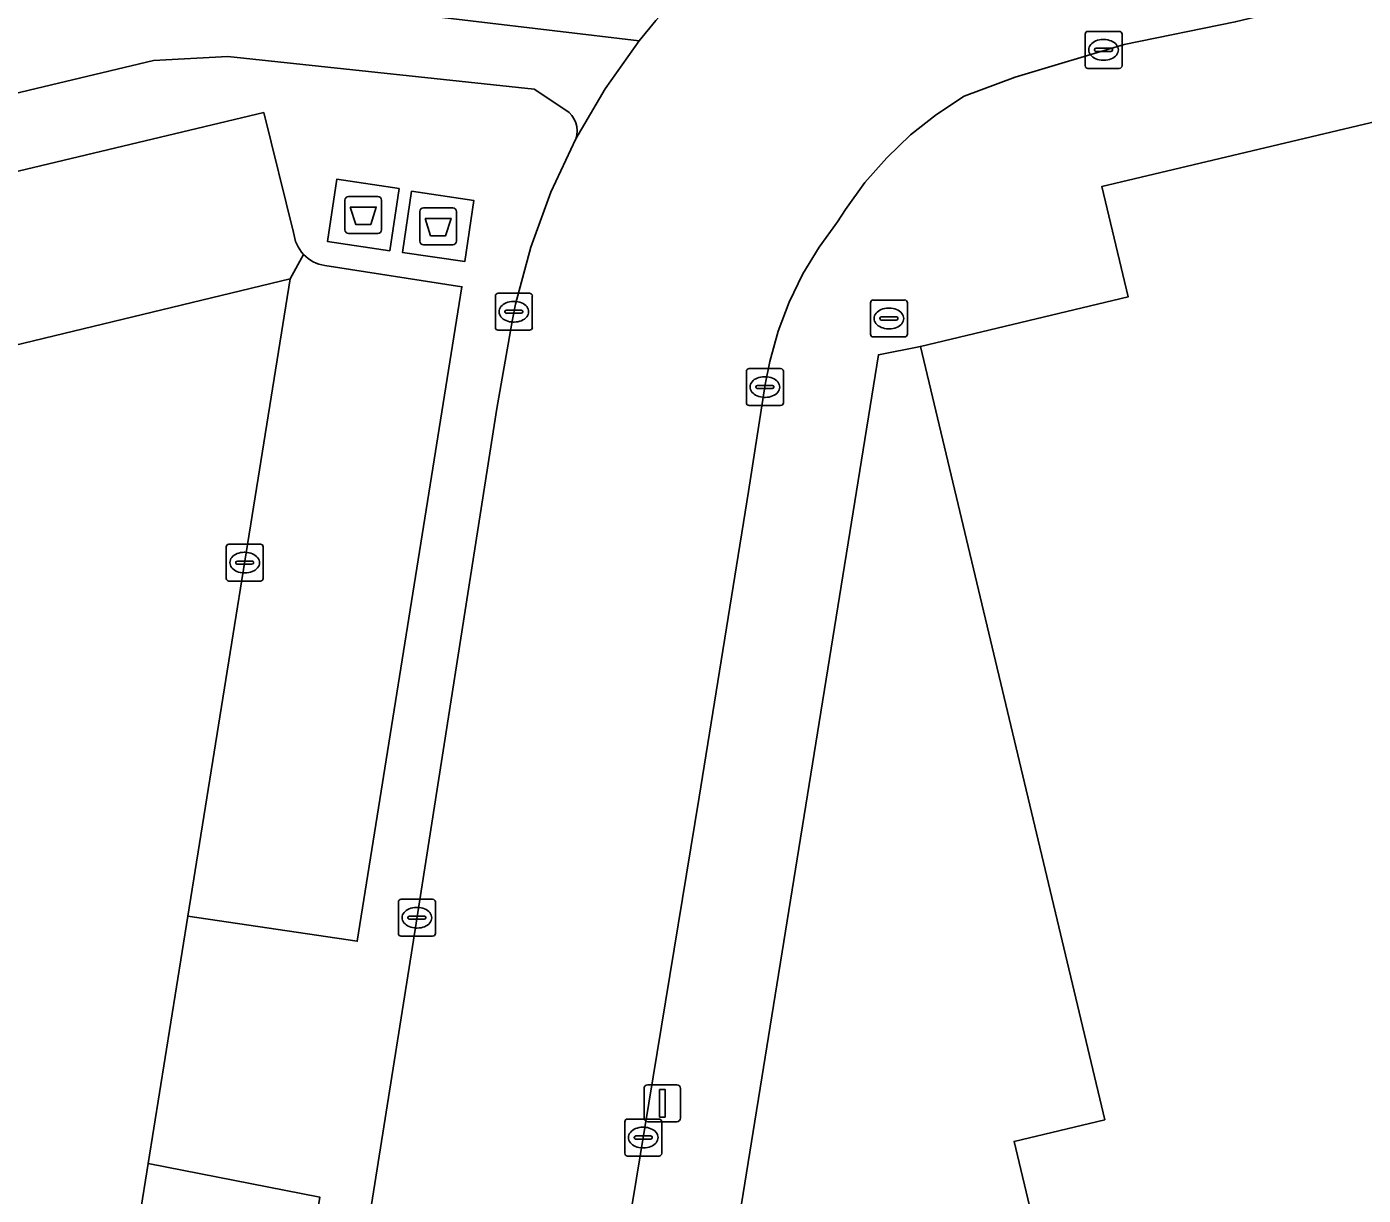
# Model space of a CAD drawing. Extents: x 158031 to 159244, y 380104 to 381214.
# Drawn here: x 158596.77 to 158632.96, y 381108.51 to 381140.15 of the extents above; entities that cross this region are included whole.
import ezdxf

# ---------------------------------------------------------------- set-up
doc = ezdxf.new("R2010")
doc.units = 0
for name, color, linetype in [('IMGEO_Afval_apart_plaats', 7, 'Continuous'), ('IMGEO_Erf', 7, 'Continuous'), ('IMGEO_Fietspad_open', 7, 'Continuous'), ('IMGEO_Kolk', 7, 'Continuous'), ('IMGEO_Lichtmast', 7, 'Continuous'), ('IMGEO_Pand', 7, 'Continuous'), ('IMGEO_Parkeervlak_open', 7, 'Continuous'), ('IMGEO_Rijbaan_lokaal_open', 7, 'Continuous'), ('IMGEO_Rioolput', 7, 'Continuous'), ('IMGEO_Verkeerseiland_open', 7, 'Continuous'), ('IMGEO_Voetpad_gesloten', 7, 'Continuous'), ('IMGEO_Voetpad_open', 7, 'Continuous')]:
    doc.layers.add(name, color=color, linetype=linetype)

msp = doc.modelspace()

# ---------------------------------------------------------------- linework, layer by layer
at = {"layer": 'IMGEO_Afval_apart_plaats'}
for p, q in [((158605.384, 381134.653), (158605.384, 381135.453)), ((158605.384, 381135.453), (158605.384, 381134.653)), ((158605.484, 381135.553), (158606.274, 381135.553)), ((158606.274, 381135.553), (158605.484, 381135.553)), ((158606.374, 381135.453), (158606.374, 381134.653)), ((158606.374, 381134.653), (158606.374, 381135.453)), ((158607.411, 381134.346), (158607.411, 381135.146)), ((158607.411, 381135.146), (158607.411, 381134.346)), ((158607.511, 381135.246), (158608.301, 381135.246)), ((158608.301, 381135.246), (158607.511, 381135.246)), ((158608.401, 381135.146), (158608.401, 381134.346)), ((158608.401, 381134.346), (158608.401, 381135.146)), ((158606.274, 381134.553), (158605.484, 381134.553)), ((158605.484, 381134.553), (158606.274, 381134.553)), ((158608.301, 381134.246), (158607.511, 381134.246)), ((158607.511, 381134.246), (158608.301, 381134.246))]:
    msp.add_line(p, q, dxfattribs=at)
for points in [[(158605.527, 381135.267), (158606.231, 381135.267), (158606.082, 381134.797), (158605.676, 381134.797), (158605.527, 381135.267)], [(158607.554, 381134.96), (158608.258, 381134.96), (158608.109, 381134.49), (158607.703, 381134.49), (158607.554, 381134.96)]]:
    msp.add_lwpolyline(points, dxfattribs=at)
for centre, start, end in [((158605.484, 381135.453), 90, 180), ((158605.484, 381135.453), 90, 180), ((158606.274, 381135.453), 0, 90), ((158606.274, 381135.453), 360, 90), ((158607.511, 381135.146), 90, 180), ((158607.511, 381135.146), 90, 180), ((158608.301, 381135.146), 0, 90), ((158608.301, 381135.146), 360, 90), ((158605.484, 381134.653), 180, 270), ((158605.484, 381134.653), 180, 270), ((158606.274, 381134.653), 270, 0), ((158606.274, 381134.653), 270, 0), ((158607.511, 381134.346), 180, 270), ((158607.511, 381134.346), 180, 270), ((158608.301, 381134.346), 270, 0), ((158608.301, 381134.346), 270, 0)]:
    msp.add_arc(centre, 0.1, start, end, dxfattribs=at)
at = {"layer": 'IMGEO_Erf'}
msp.add_lwpolyline([(158620.964, 381131.495), (158619.827, 381131.27), (158613.874, 381094.357), (158614.27, 381092.363), (158614.343, 381091.995), (158614.589, 381091.147), (158623.84, 381093.332), (158624.024, 381092.561), (158627.456, 381093.379), (158623.501, 381109.971), (158625.955, 381110.556)], close=True, dxfattribs=at)
at = {"layer": 'IMGEO_Fietspad_open'}
for points in [[(158611.638, 381137.115), (158612.429, 381138.471), (158613.35, 381139.769), (158606.497, 381140.584)], [(158600.202, 381139.236), (158602.211, 381139.343), (158610.509, 381138.46), (158611.362, 381137.896)], [(158566.987, 381131.316), (158600.202, 381139.236)]]:
    msp.add_lwpolyline(points, dxfattribs=at)
msp.add_arc((158610.984, 381137.323), 0.686, 342.3562, 56.5699, dxfattribs=at)
at = {"layer": 'IMGEO_Kolk'}
for p, q in [((158625.498, 381140.024), (158626.35, 381140.024)), ((158625.423, 381139.098), (158625.423, 381139.95)), ((158625.911, 381139.804), (158625.936, 381139.804)), ((158626.424, 381139.95), (158626.424, 381139.098)), ((158625.682, 381139.518), (158625.682, 381139.53)), ((158626.12, 381139.481), (158625.722, 381139.481)), ((158625.725, 381139.567), (158626.123, 381139.567)), ((158626.166, 381139.53), (158626.166, 381139.518)), ((158626.35, 381139.024), (158625.498, 381139.024)), ((158625.934, 381139.244), (158625.909, 381139.244)), ((158609.456, 381132.008), (158609.456, 381132.86)), ((158609.531, 381132.934), (158610.383, 381132.934)), ((158610.457, 381132.86), (158610.457, 381132.008)), ((158609.715, 381132.428), (158609.715, 381132.44)), ((158609.758, 381132.477), (158610.156, 381132.477)), ((158609.944, 381132.714), (158609.969, 381132.714)), ((158610.199, 381132.44), (158610.199, 381132.428)), ((158610.153, 381132.391), (158609.755, 381132.391)), ((158609.967, 381132.154), (158609.942, 381132.154)), ((158610.383, 381131.934), (158609.531, 381131.934)), ((158616.253, 381129.97), (158616.253, 381130.822)), ((158616.328, 381130.896), (158617.18, 381130.896)), ((158616.741, 381130.676), (158616.766, 381130.676)), ((158617.254, 381130.822), (158617.254, 381129.97)), ((158616.512, 381130.39), (158616.512, 381130.402)), ((158616.95, 381130.353), (158616.552, 381130.353)), ((158616.555, 381130.439), (158616.953, 381130.439)), ((158616.996, 381130.402), (158616.996, 381130.39)), ((158617.18, 381129.896), (158616.328, 381129.896)), ((158616.764, 381130.116), (158616.739, 381130.116)), ((158602.169, 381125.215), (158602.169, 381126.067)), ((158602.244, 381126.141), (158603.096, 381126.141)), ((158602.657, 381125.921), (158602.682, 381125.921)), ((158603.17, 381126.067), (158603.17, 381125.215)), ((158602.428, 381125.635), (158602.428, 381125.647)), ((158602.866, 381125.598), (158602.468, 381125.598)), ((158602.471, 381125.684), (158602.869, 381125.684)), ((158602.912, 381125.647), (158602.912, 381125.635)), ((158602.68, 381125.361), (158602.655, 381125.361)), ((158603.096, 381125.141), (158602.244, 381125.141)), ((158606.906, 381116.527), (158607.758, 381116.527)), ((158606.831, 381115.601), (158606.831, 381116.453)), ((158607.319, 381116.307), (158607.344, 381116.307)), ((158607.832, 381116.453), (158607.832, 381115.601)), ((158607.09, 381116.021), (158607.09, 381116.033)), ((158607.528, 381115.984), (158607.13, 381115.984)), ((158607.133, 381116.07), (158607.531, 381116.07)), ((158607.574, 381116.033), (158607.574, 381116.021)), ((158607.758, 381115.527), (158606.906, 381115.527)), ((158607.342, 381115.747), (158607.317, 381115.747)), ((158612.96, 381109.648), (158612.96, 381110.5)), ((158613.035, 381110.574), (158613.887, 381110.574)), ((158613.448, 381110.354), (158613.473, 381110.354)), ((158613.961, 381110.5), (158613.961, 381109.648)), ((158613.219, 381110.068), (158613.219, 381110.08)), ((158613.657, 381110.031), (158613.259, 381110.031)), ((158613.262, 381110.117), (158613.66, 381110.117)), ((158613.703, 381110.08), (158613.703, 381110.068)), ((158613.471, 381109.794), (158613.446, 381109.794)), ((158613.887, 381109.574), (158613.035, 381109.574))]:
    msp.add_line(p, q, dxfattribs=at)
for points in [[(158625.498, 381140.024), (158626.35, 381140.024)], [(158625.423, 381139.098), (158625.423, 381139.95)], [(158626.424, 381139.95), (158626.424, 381139.098)], [(158626.35, 381139.024), (158625.498, 381139.024)], [(158609.456, 381132.008), (158609.456, 381132.86)], [(158609.531, 381132.934), (158610.383, 381132.934)], [(158610.457, 381132.86), (158610.457, 381132.008)], [(158610.383, 381131.934), (158609.531, 381131.934)], [(158616.253, 381129.97), (158616.253, 381130.822)], [(158616.328, 381130.896), (158617.18, 381130.896)], [(158617.254, 381130.822), (158617.254, 381129.97)], [(158617.18, 381129.896), (158616.328, 381129.896)], [(158602.169, 381125.215), (158602.169, 381126.067)], [(158602.244, 381126.141), (158603.096, 381126.141)], [(158603.17, 381126.067), (158603.17, 381125.215)], [(158603.096, 381125.141), (158602.244, 381125.141)], [(158606.906, 381116.527), (158607.758, 381116.527)], [(158606.831, 381115.601), (158606.831, 381116.453)], [(158607.832, 381116.453), (158607.832, 381115.601)], [(158607.758, 381115.527), (158606.906, 381115.527)], [(158612.96, 381109.648), (158612.96, 381110.5)], [(158613.035, 381110.574), (158613.887, 381110.574)], [(158613.961, 381110.5), (158613.961, 381109.648)], [(158613.887, 381109.574), (158613.035, 381109.574)]]:
    msp.add_lwpolyline(points, dxfattribs=at)
for centre, radius, start, end in [((158625.5, 381139.948), 0.0765, 91.552, 178.448), ((158625.5, 381139.948), 0.0765, 91.552, 178.448), ((158626.348, 381139.948), 0.0765, 1.552, 88.448), ((158626.348, 381139.948), 0.0765, 1.552, 88.448), ((158625.722, 381139.527), 0.0403, 85.8775, 175.7526), ((158625.719, 381139.517), 0.0366, 178.938, 274.7102), ((158626.123, 381139.524), 0.043, 264.8664, 352.4533), ((158626.127, 381139.529), 0.0386, 1.7309, 96.639), ((158625.5, 381139.1), 0.0765, 181.552, 268.448), ((158625.5, 381139.1), 0.0765, 181.552, 268.448), ((158626.348, 381139.1), 0.0765, 271.552, 358.448), ((158626.348, 381139.1), 0.0765, 271.552, 358.448), ((158609.533, 381132.858), 0.0765, 91.552, 178.448), ((158609.533, 381132.858), 0.0765, 91.552, 178.448), ((158610.381, 381132.858), 0.0765, 1.552, 88.448), ((158610.381, 381132.858), 0.0765, 1.552, 88.448), ((158609.755, 381132.437), 0.0403, 85.8775, 175.7526), ((158609.752, 381132.427), 0.0366, 178.938, 274.7102), ((158610.156, 381132.434), 0.043, 264.8664, 352.4533), ((158610.16, 381132.439), 0.0386, 1.7309, 96.639), ((158609.533, 381132.01), 0.0765, 181.552, 268.448), ((158609.533, 381132.01), 0.0765, 181.552, 268.448), ((158610.381, 381132.01), 0.0765, 271.552, 358.448), ((158610.381, 381132.01), 0.0765, 271.552, 358.448), ((158616.33, 381130.82), 0.0765, 91.552, 178.448), ((158616.33, 381130.82), 0.0765, 91.552, 178.448), ((158617.178, 381130.82), 0.0765, 1.552, 88.448), ((158617.178, 381130.82), 0.0765, 1.552, 88.448), ((158616.552, 381130.399), 0.0403, 85.8775, 175.7526), ((158616.549, 381130.389), 0.0366, 178.938, 274.7102), ((158616.953, 381130.396), 0.043, 264.8664, 352.4533), ((158616.957, 381130.401), 0.0386, 1.7309, 96.639), ((158616.33, 381129.972), 0.0765, 181.552, 268.448), ((158616.33, 381129.972), 0.0765, 181.552, 268.448), ((158617.178, 381129.972), 0.0765, 271.552, 358.448), ((158617.178, 381129.972), 0.0765, 271.552, 358.448), ((158602.246, 381126.065), 0.0765, 91.552, 178.448), ((158602.246, 381126.065), 0.0765, 91.552, 178.448), ((158603.094, 381126.065), 0.0765, 1.552, 88.448), ((158603.094, 381126.065), 0.0765, 1.552, 88.448), ((158602.468, 381125.644), 0.0403, 85.8775, 175.7526), ((158602.465, 381125.634), 0.0366, 178.938, 274.7102), ((158602.869, 381125.641), 0.043, 264.8664, 352.4533), ((158602.873, 381125.646), 0.0386, 1.7309, 96.639), ((158602.246, 381125.217), 0.0765, 181.552, 268.448), ((158602.246, 381125.217), 0.0765, 181.552, 268.448), ((158603.094, 381125.217), 0.0765, 271.552, 358.448), ((158603.094, 381125.217), 0.0765, 271.552, 358.448), ((158606.908, 381116.451), 0.0765, 91.552, 178.448), ((158606.908, 381116.451), 0.0765, 91.552, 178.448), ((158607.756, 381116.451), 0.0765, 1.552, 88.448), ((158607.756, 381116.451), 0.0765, 1.552, 88.448), ((158607.13, 381116.03), 0.0403, 85.8775, 175.7526), ((158607.127, 381116.02), 0.0366, 178.938, 274.7102), ((158607.531, 381116.027), 0.043, 264.8664, 352.4533), ((158607.535, 381116.032), 0.0386, 1.7309, 96.639), ((158606.908, 381115.603), 0.0765, 181.552, 268.448), ((158606.908, 381115.603), 0.0765, 181.552, 268.448), ((158607.756, 381115.603), 0.0765, 271.552, 358.448), ((158607.756, 381115.603), 0.0765, 271.552, 358.448), ((158613.037, 381110.498), 0.0765, 91.552, 178.448), ((158613.037, 381110.498), 0.0765, 91.552, 178.448), ((158613.885, 381110.498), 0.0765, 1.552, 88.448), ((158613.885, 381110.498), 0.0765, 1.552, 88.448), ((158613.259, 381110.077), 0.0403, 85.8775, 175.7526), ((158613.256, 381110.067), 0.0366, 178.938, 274.7102), ((158613.66, 381110.074), 0.043, 264.8664, 352.4533), ((158613.664, 381110.079), 0.0386, 1.7309, 96.639), ((158613.037, 381109.65), 0.0765, 181.552, 268.448), ((158613.037, 381109.65), 0.0765, 181.552, 268.448), ((158613.885, 381109.65), 0.0765, 271.552, 358.448), ((158613.885, 381109.65), 0.0765, 271.552, 358.448)]:
    msp.add_arc(centre, radius, start, end, dxfattribs=at)
for centre, major_axis, ratio, start_param, end_param in [((158625.91, 381139.524), (-0.387, 0.002), 0.722429, 4.712389, 7.853982), ((158625.935, 381139.524), (-0.39, 0.002), 0.717154, 1.570796, 4.712389), ((158609.943, 381132.434), (-0.387, 0.002), 0.722429, 4.712389, 7.853982), ((158609.968, 381132.434), (-0.39, 0.002), 0.717154, 1.570796, 4.712389), ((158616.74, 381130.396), (-0.387, 0.002), 0.722429, 4.712389, 7.853982), ((158616.765, 381130.396), (-0.39, 0.002), 0.717154, 1.570796, 4.712389), ((158602.656, 381125.641), (-0.387, 0.002), 0.722429, 4.712389, 7.853982), ((158602.681, 381125.641), (-0.39, 0.002), 0.717154, 1.570796, 4.712389), ((158607.318, 381116.027), (-0.387, 0.002), 0.722429, 4.712389, 7.853982), ((158607.343, 381116.027), (-0.39, 0.002), 0.717154, 1.570796, 4.712389), ((158613.447, 381110.074), (-0.387, 0.002), 0.722429, 4.712389, 7.853982), ((158613.472, 381110.074), (-0.39, 0.002), 0.717154, 1.570796, 4.712389)]:
    msp.add_ellipse(centre, major_axis=major_axis, ratio=ratio, start_param=start_param, end_param=end_param, dxfattribs=at)
at = {"layer": 'IMGEO_Lichtmast'}
for p, q in [((158613.581, 381111.504), (158614.371, 381111.504)), ((158614.371, 381111.504), (158613.581, 381111.504)), ((158613.481, 381110.604), (158613.481, 381111.404)), ((158613.481, 381111.404), (158613.481, 381110.604)), ((158614.471, 381111.404), (158614.471, 381110.604)), ((158614.471, 381110.604), (158614.471, 381111.404)), ((158614.371, 381110.504), (158613.581, 381110.504)), ((158613.581, 381110.504), (158614.371, 381110.504))]:
    msp.add_line(p, q, dxfattribs=at)
msp.add_lwpolyline([(158613.901, 381111.379), (158614.051, 381111.379), (158614.051, 381110.629), (158613.901, 381110.629), (158613.901, 381111.379)], dxfattribs=at)
for centre, start, end in [((158613.581, 381111.404), 90, 180), ((158613.581, 381111.404), 90, 180), ((158614.371, 381111.404), 0, 90), ((158614.371, 381111.404), 360, 90), ((158613.581, 381110.604), 180, 270), ((158613.581, 381110.604), 180, 270), ((158614.371, 381110.604), 270, 0), ((158614.371, 381110.604), 270, 0)]:
    msp.add_arc(centre, 0.1, start, end, dxfattribs=at)
at = {"layer": 'IMGEO_Pand'}
msp.add_lwpolyline([(158633.67, 381137.679), (158625.876, 381135.822), (158626.588, 381132.836), (158620.964, 381131.495), (158625.955, 381110.556), (158623.501, 381109.971), (158627.456, 381093.379), (158624.024, 381092.561), (158623.84, 381093.332), (158614.589, 381091.147), (158616.768, 381081.985), (158617.22, 381080.087), (158618.407, 381075.095)], dxfattribs=at)
at = {"layer": 'IMGEO_Parkeervlak_open'}
for points in [[(158603.184, 381137.826), (158569.049, 381129.679), (158569.62, 381125.532), (158569.477, 381125.013), (158603.9, 381133.324), (158604.262, 381133.987)], [(158603.994, 381134.582), (158603.184, 381137.826)], [(158604.262, 381133.987), (158603.9, 381133.324), (158601.134, 381116.072), (158605.718, 381115.388), (158608.549, 381133.112)], [(158608.549, 381133.112), (158604.84, 381133.686)], [(158604.7, 381108.465), (158600.059, 381109.371), (158597.35, 381092.479)]]:
    msp.add_lwpolyline(points, dxfattribs=at)
for centre, radius, start, end in [((158604.988, 381134.672), 0.998, 185.1699, 223.3256), ((158604.988, 381134.675), 1, 223.4786, 261.5039)]:
    msp.add_arc(centre, radius, start, end, dxfattribs=at)
at = {"layer": 'IMGEO_Rijbaan_lokaal_open'}
for points in [[(158619.058, 381144.551), (158618.261, 381144.121), (158616.93, 381143.239), (158615.683, 381142.241), (158614.529, 381141.137), (158613.799, 381140.323), (158613.35, 381139.769), (158612.429, 381138.471), (158611.638, 381137.115), (158610.96, 381135.674), (158610.413, 381134.179), (158610.002, 381132.64), (158609.916, 381132.226), (158609.497, 381129.811), (158607.211, 381115.249), (158606.064, 381108.035)], [(158612.367, 381103.433), (158614.975, 381119.293), (158616.312, 381127.564), (158616.762, 381130.461), (158616.886, 381131.088), (158617.115, 381131.904), (158617.415, 381132.696), (158617.785, 381133.457), (158618.222, 381134.183), (158618.722, 381134.867), (158618.936, 381135.206), (158619.463, 381135.929), (158620.052, 381136.603), (158620.699, 381137.221), (158621.398, 381137.779), (158622.145, 381138.272), (158623.534, 381138.789), (158626.478, 381139.669), (158629.489, 381140.282), (158634.228, 381141.419)], [(158600.059, 381109.371), (158601.134, 381116.072), (158603.9, 381133.324), (158569.477, 381125.013)], [(158568.851, 381116.656), (158569.095, 381115.699), (158569.374, 381113.946), (158572.139, 381101.894), (158575.68, 381087.24), (158596.978, 381092.138), (158597.35, 381092.479), (158600.059, 381109.371)]]:
    msp.add_lwpolyline(points, dxfattribs=at)
at = {"layer": 'IMGEO_Rioolput'}
for p, q in [((158619.611, 381131.826), (158619.611, 381132.678)), ((158619.686, 381132.752), (158620.538, 381132.752)), ((158620.099, 381132.532), (158620.124, 381132.532)), ((158620.612, 381132.678), (158620.612, 381131.826)), ((158619.87, 381132.246), (158619.87, 381132.258)), ((158620.308, 381132.209), (158619.91, 381132.209)), ((158619.913, 381132.295), (158620.311, 381132.295)), ((158620.354, 381132.258), (158620.354, 381132.246)), ((158620.538, 381131.752), (158619.686, 381131.752)), ((158620.122, 381131.972), (158620.097, 381131.972))]:
    msp.add_line(p, q, dxfattribs=at)
for points in [[(158619.611, 381131.826), (158619.611, 381132.678)], [(158619.686, 381132.752), (158620.538, 381132.752)], [(158620.612, 381132.678), (158620.612, 381131.826)], [(158620.538, 381131.752), (158619.686, 381131.752)]]:
    msp.add_lwpolyline(points, dxfattribs=at)
for centre, radius, start, end in [((158619.688, 381132.676), 0.0765, 91.552, 178.448), ((158619.688, 381132.676), 0.0765, 91.552, 178.448), ((158620.536, 381132.676), 0.0765, 1.552, 88.448), ((158620.536, 381132.676), 0.0765, 1.552, 88.448), ((158619.91, 381132.255), 0.0403, 85.8775, 175.7526), ((158619.907, 381132.245), 0.0366, 178.938, 274.7102), ((158620.311, 381132.252), 0.043, 264.8664, 352.4533), ((158620.315, 381132.257), 0.0386, 1.7309, 96.639), ((158619.688, 381131.828), 0.0765, 181.552, 268.448), ((158619.688, 381131.828), 0.0765, 181.552, 268.448), ((158620.536, 381131.828), 0.0765, 271.552, 358.448), ((158620.536, 381131.828), 0.0765, 271.552, 358.448)]:
    msp.add_arc(centre, radius, start, end, dxfattribs=at)
for centre, major_axis, ratio, start_param, end_param in [((158620.098, 381132.252), (-0.387, 0.002), 0.722429, 4.712389, 7.853982), ((158620.123, 381132.252), (-0.39, 0.002), 0.717154, 1.570796, 4.712389)]:
    msp.add_ellipse(centre, major_axis=major_axis, ratio=ratio, start_param=start_param, end_param=end_param, dxfattribs=at)
at = {"layer": 'IMGEO_Verkeerseiland_open'}
msp.add_lwpolyline([(158606.497, 381140.584), (158613.35, 381139.769), (158613.799, 381140.323)], dxfattribs=at)
at = {"layer": 'IMGEO_Voetpad_gesloten'}
for points in [[(158606.849, 381135.767), (158605.163, 381136.021), (158604.91, 381134.339), (158606.596, 381134.085)], [(158608.87, 381135.45), (158607.186, 381135.698), (158606.942, 381134.042), (158608.626, 381133.794)]]:
    msp.add_lwpolyline(points, close=True, dxfattribs=at)
at = {"layer": 'IMGEO_Voetpad_open'}
for points in [[(158634.228, 381141.419), (158629.489, 381140.282), (158626.478, 381139.669), (158623.534, 381138.789), (158622.145, 381138.272), (158621.398, 381137.779), (158620.699, 381137.221), (158620.052, 381136.603), (158619.463, 381135.929), (158618.936, 381135.206), (158618.722, 381134.867), (158618.222, 381134.183), (158617.785, 381133.457), (158617.415, 381132.696), (158617.115, 381131.904), (158616.886, 381131.088), (158616.762, 381130.461), (158616.312, 381127.564), (158614.975, 381119.293), (158612.367, 381103.433)], [(158611.362, 381137.896), (158610.509, 381138.46), (158602.211, 381139.343), (158600.202, 381139.236), (158566.987, 381131.316)], [(158569.477, 381125.013), (158569.62, 381125.532), (158569.049, 381129.679), (158603.184, 381137.826), (158603.994, 381134.582)], [(158613.874, 381094.357), (158619.827, 381131.27), (158620.964, 381131.495), (158626.588, 381132.836), (158625.876, 381135.822), (158633.67, 381137.679)], [(158601.49, 381087.822), (158601.852, 381088.256), (158602.256, 381088.793), (158602.611, 381089.364), (158602.914, 381089.964), (158603.161, 381090.589), (158603.352, 381091.233), (158603.485, 381091.892), (158603.508, 381092.054), (158604.343, 381097.209), (158606.064, 381108.035), (158607.211, 381115.249), (158609.497, 381129.811), (158609.916, 381132.226), (158610.002, 381132.64), (158610.413, 381134.179), (158610.96, 381135.674), (158611.638, 381137.115)], [(158604.84, 381133.686), (158608.549, 381133.112), (158605.718, 381115.388), (158601.134, 381116.072), (158600.059, 381109.371), (158604.7, 381108.465), (158602.043, 381092.184), (158598.381, 381092.746)]]:
    msp.add_lwpolyline(points, dxfattribs=at)
for points in [[(158605.163, 381136.021), (158606.849, 381135.767), (158606.596, 381134.085), (158604.91, 381134.339)], [(158607.186, 381135.698), (158608.87, 381135.45), (158608.626, 381133.794), (158606.942, 381134.042)]]:
    msp.add_lwpolyline(points, close=True, dxfattribs=at)
for centre, radius, start, end in [((158610.984, 381137.323), 0.686, 342.3562, 56.5699), ((158604.988, 381134.672), 0.998, 185.1699, 223.3256), ((158604.988, 381134.675), 1, 223.4786, 261.5039)]:
    msp.add_arc(centre, radius, start, end, dxfattribs=at)

doc.saveas('drawing.dxf')
